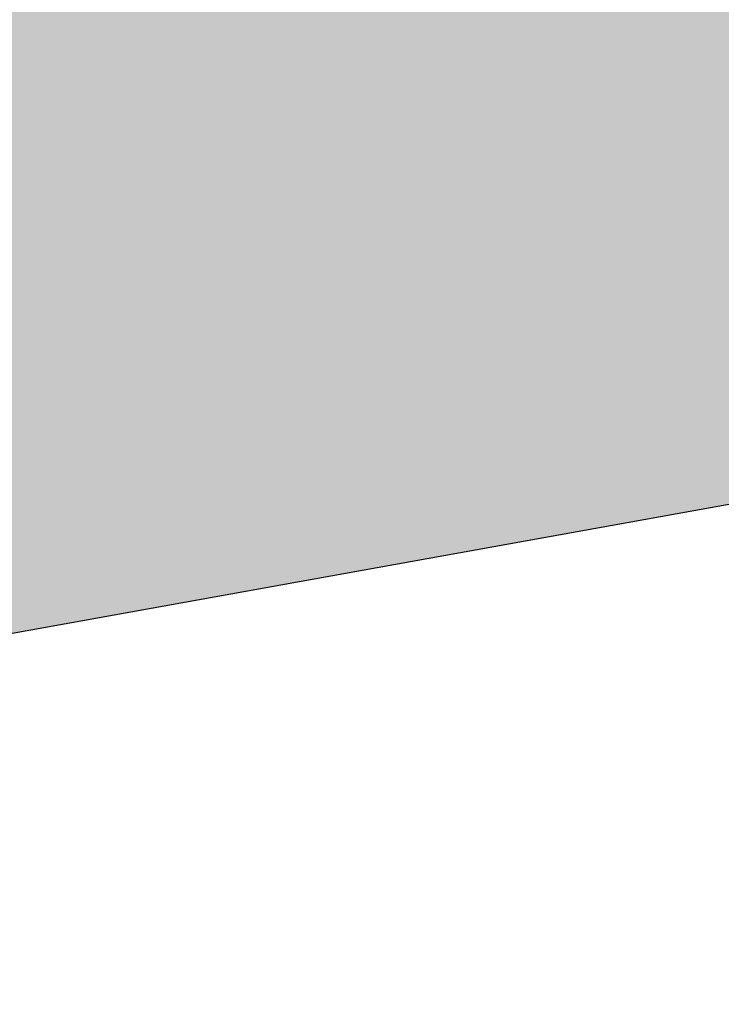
# Model space of a CAD drawing. Header units: millimetres. Extents: x 786 to 42540, y -7760 to 3796.
# Tile 422 of 656: x 37387 to 37440, y -3607 to -3534. Entities that reach past the tile are written whole.
import ezdxf

# ---------------------------------------------------------------- set-up
doc = ezdxf.new("R2010")
doc.units = ezdxf.units.MM
for name, color, linetype, lineweight in [('A-DETL', 7, 'Continuous', 25), ('A-DETL-GENF', 7, 'Continuous', 13), ('A-FLOR-PATT', 7, 'Continuous', 25)]:
    doc.layers.add(name, color=color, linetype=linetype, lineweight=lineweight)

msp = doc.modelspace()

# ---------------------------------------------------------------- hatches: boundary and pattern name
at = {"layer": 'A-DETL-GENF', "lineweight": 5}
h = msp.add_hatch(dxfattribs=at)
h.set_pattern_fill('FP_12', color=256, style=0, pattern_type=2)
h.set_pattern_definition([(45, (48694.21, -5700), (-105.0054, 105.0054), [148.5, -24.75, 4.95, -24.75]), (45, (48694.21, -5595.06), (-105.0054, 105.0054), [])])
h.paths.add_polyline_path([(37640.271, -4305.615), (37640.271, -3533.615), (37240.271, -3605.615), (37240.271, -4305.615)])
at = {"layer": 'A-FLOR-PATT', "lineweight": 5}
h = msp.add_hatch(dxfattribs=at)
h.set_pattern_fill('FP_10', color=256, style=0, pattern_type=2)
h.set_pattern_definition([(50, (48694.2, -5700), (291.4942, -25.5022), [30.48, -335.28]), (355, (48694.2, -5700), (-56.389, 305.691), [24.384, -268.224]), (100.451, (48718.5, -5702.12), (235.108, 280.1865), [25.904, -284.944]), (46.184, (48694.2, -5618.72), (433.727, -67.2684), [45.72, -502.92]), (96.636, (48730.35, -5624.33), (379.844, 395.8845), [38.856, -427.416]), (351.184, (48694.2, -5618.7), (379.848, 395.881), [36.576, -402.336]), (21, (48734.85, -5639.04), (242.5828, -163.624), [30.48, -335.28]), (326, (48734.85, -5639.04), (98.883, 294.701), [24.384, -268.224]), (71.451, (48755.06, -5652.68), (341.4672, 131.074), [25.904, -284.944]), (37.5, (48694.21, -5700), (4.9419, 135.28833), [13.411, -251.562, 13.411, -258.877, -269.24]), (37.5, (48694.21, -5700), (4.9419, 135.28833), [-537.261, 13.411, -255.829]), (7.5, (48694.21, -5700), (106.9117, 160.2891), [13.411, -141.834, 13.411, -245.466, -102.616]), (7.5, (48694.21, -5700), (106.9117, 160.2891), [-414.122, 13.411, -89.205]), (327.5, (48603.58, -5700), (216.9455, -9.16625), [13.411, -88.189, 13.411, -303.581, -420.624]), (327.5, (48603.58, -5700), (216.9455, -9.16625), [-418.592, 13.411, -407.213]), (317.5, (48562.94, -5700), (237.007, 40.6827), [13.411, -118.669, 13.411, -197.104, -298.704]), (317.5, (48562.94, -5700), (237.007, 40.6827), [-342.595, 13.411, -285.293])])
h.paths.add_polyline_path([(29390.271, -5014.55), (37190.271, -3610.55), (37190.271, -3565.843), (29390.271, -4969.843), (29390.271, -4986.546)])
h.paths.add_polyline_path([(37240.271, -3601.55), (42440.271, -2665.55), (42440.271, -2620.843), (37240.271, -3556.843)])
at = {"layer": 'A-FLOR-PATT', "lineweight": 13, "true_color": 0x515151}
h = msp.add_hatch(color=251, dxfattribs=at)
h.paths.add_polyline_path([(29390.271, -5018.615), (37190.271, -3614.615), (37190.271, -3610.55), (29390.271, -5014.55)])
h.paths.add_polyline_path([(37240.271, -3605.615), (42440.271, -2669.615), (42440.271, -2665.55), (37240.271, -3601.55)])

# ---------------------------------------------------------------- linework, layer by layer
at = {"layer": 'A-DETL'}
msp.add_line((37640.271, -3533.615), (37240.271, -3605.615), dxfattribs=at)

doc.saveas('drawing.dxf')
